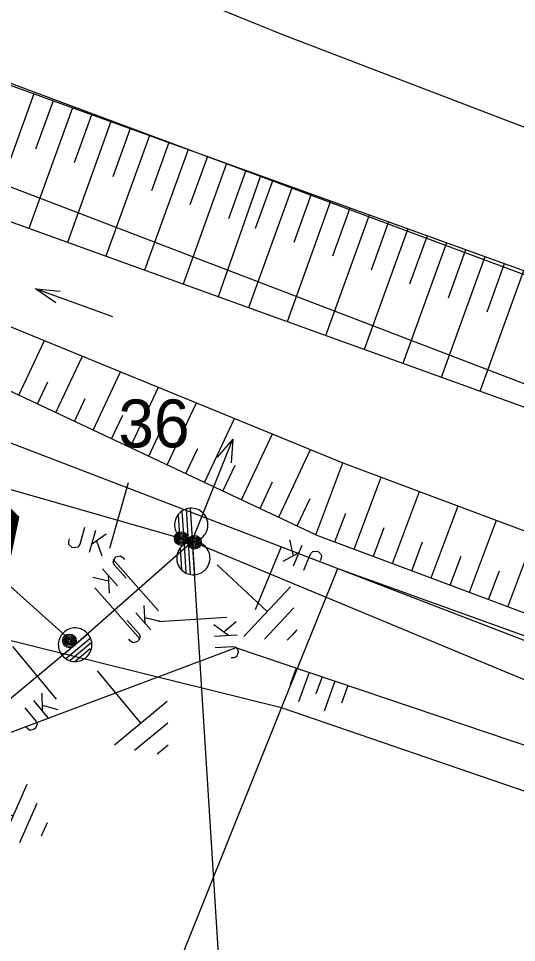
# Model space of a CAD drawing. Extents: x -540150 to -533593, y -1185082 to -1180066.
# Drawn here: x -536224.99 to -536206.77, y -1184523.41 to -1184489.64 of the extents above; entities that cross this region are included whole.
import ezdxf

# ---------------------------------------------------------------- set-up
doc = ezdxf.new("R2010")
doc.units = 0
for name, color, linetype in [('KN_HRAN_K_Ú', 7, 'Continuous'), ('KN_HRAN_PARCEL', 7, 'Continuous'), ('Vrstva 1', 7, 'Continuous'), ('Vrstva 10', 7, 'Continuous'), ('Vrstva 11', 7, 'Continuous'), ('Vrstva 13', 7, 'Continuous'), ('Vrstva 14', 7, 'Continuous'), ('Vrstva 15', 7, 'Continuous'), ('Vrstva 18', 7, 'Continuous'), ('Vrstva 2', 7, 'Continuous'), ('Vrstva 25', 7, 'Continuous'), ('Vrstva 3', 7, 'Continuous'), ('Vrstva 45', 7, 'Continuous'), ('Vrstva 52', 7, 'Continuous')]:
    doc.layers.add(name, color=color, linetype=linetype)

# ---------------------------------------------------------------- blocks, each defined once
blk = doc.blocks.new('VN840')
at = {"layer": 'Vrstva 15'}
for points in [[(-0.009, 1.414), (-0.009, -1.086)], [(-1.092, -0.594), (-1.092, -1.243)], [(-0.678, -0.594), (-0.678, -1.421)], [(-0.678, -1.106), (-0.265, -0.594)], [(-0.541, -0.938), (-0.196, -1.421)], [(-1.505, -1.243), (-1.505, -1.145)], [(-1.476, -1.352), (-1.505, -1.243)], [(-1.092, -1.243), (-1.131, -1.352)], [(-1.328, -1.421), (-1.476, -1.352)], [(-1.269, -1.421), (-1.328, -1.421)], [(-1.131, -1.352), (-1.269, -1.421)]]:
    blk.add_lwpolyline(points, dxfattribs=at)
blk = doc.blocks.new('VN440')
at = {"layer": 'Vrstva 2'}
for points in [[(1.219, -0.003), (1.213, 0.125), (1.192, 0.252), (1.159, 0.376), (1.113, 0.497), (1.055, 0.611), (0.985, 0.719), (0.904, 0.819), (0.813, 0.91), (0.713, 0.991), (0.605, 1.061), (0.491, 1.119), (0.371, 1.165), (0.246, 1.198), (0.119, 1.218), (-0.009, 1.225), (-0.137, 1.218), (-0.264, 1.198), (-0.389, 1.165), (-0.508, 1.119), (-0.623, 1.061), (-0.731, 0.991), (-0.831, 0.91), (-0.922, 0.819), (-1.003, 0.719), (-1.073, 0.611), (-1.131, 0.497), (-1.177, 0.376), (-1.211, 0.252), (-1.231, 0.125), (-1.237, -0.003), (-1.231, -0.132), (-1.211, -0.259), (-1.177, -0.383), (-1.131, -0.503), (-1.073, -0.617), (-1.003, -0.725), (-0.922, -0.825), (-0.831, -0.916), (-0.731, -0.997), (-0.623, -1.067), (-0.508, -1.126), (-0.389, -1.171), (-0.264, -1.205), (-0.137, -1.225), (-0.009, -1.232), (0.119, -1.225), (0.246, -1.205), (0.371, -1.171), (0.491, -1.126), (0.605, -1.067), (0.713, -0.997), (0.813, -0.916), (0.904, -0.825), (0.985, -0.725), (1.055, -0.617), (1.113, -0.503), (1.159, -0.383), (1.192, -0.259), (1.213, -0.132), (1.219, -0.003)], [(-1.241, 0.004), (1.216, 0.004)], [(-1.183, -0.341), (1.101, -0.341)], [(-1.011, -0.629), (0.966, -0.629)], [(-0.742, -0.917), (0.678, -0.917)]]:
    blk.add_lwpolyline(points, dxfattribs=at)
blk = doc.blocks.new('VN810')
at = {"layer": 'Vrstva 14'}
for points in [[(0.004, -1.247), (0.004, -3.747)], [(1.254, -3.747), (-1.246, -3.747)], [(0.772, -4.367), (-0.803, -4.367)], [(0.004, -4.997), (-0.252, -4.997)], [(0.27, -4.997), (0.004, -4.997)]]:
    blk.add_lwpolyline(points, dxfattribs=at)
blk = doc.blocks.new('VN450')
at = {"layer": 'Vrstva 2'}
for points in [[(0.001, 0), (-0.007, 0.128), (-0.026, 0.253), (-0.06, 0.376), (-0.105, 0.495), (-0.163, 0.61), (-0.233, 0.716), (-0.313, 0.816), (-0.403, 0.905), (-0.502, 0.986), (-0.609, 1.055), (-0.723, 1.113), (-0.842, 1.159), (-0.965, 1.192), (-1.091, 1.212), (-1.219, 1.218), (-1.346, 1.212), (-1.472, 1.192), (-1.595, 1.159), (-1.715, 1.113), (-1.828, 1.055), (-1.935, 0.986), (-2.034, 0.905), (-2.124, 0.816), (-2.204, 0.716), (-2.274, 0.609), (-2.332, 0.495), (-2.377, 0.376), (-2.411, 0.253), (-2.43, 0.128), (-2.437, 0), (-2.43, -0.128), (-2.411, -0.253), (-2.377, -0.376), (-2.332, -0.496), (-2.274, -0.61), (-2.204, -0.716), (-2.124, -0.816), (-2.034, -0.905), (-1.935, -0.986), (-1.828, -1.055), (-1.714, -1.113), (-1.595, -1.159), (-1.472, -1.192), (-1.346, -1.212), (-1.218, -1.218), (-1.091, -1.212), (-0.965, -1.192), (-0.842, -1.159), (-0.723, -1.113), (-0.609, -1.055), (-0.502, -0.986), (-0.403, -0.905), (-0.313, -0.816), (-0.233, -0.716), (-0.163, -0.609), (-0.105, -0.495), (-0.06, -0.376), (-0.026, -0.253), (-0.007, -0.128), (0.001, 0)], [(2.438, 0), (2.431, 0.128), (2.411, 0.253), (2.378, 0.376), (2.332, 0.495), (2.274, 0.61), (2.205, 0.716), (2.124, 0.816), (2.035, 0.905), (1.935, 0.986), (1.828, 1.055), (1.714, 1.113), (1.595, 1.159), (1.472, 1.192), (1.347, 1.212), (1.219, 1.218), (1.091, 1.212), (0.966, 1.192), (0.843, 1.159), (0.723, 1.113), (0.609, 1.055), (0.503, 0.986), (0.403, 0.905), (0.314, 0.816), (0.233, 0.716), (0.164, 0.609), (0.106, 0.495), (0.06, 0.376), (0.027, 0.253), (0.007, 0.128), (0.001, 0), (0.007, -0.128), (0.027, -0.253), (0.06, -0.376), (0.106, -0.496), (0.164, -0.61), (0.233, -0.716), (0.314, -0.816), (0.403, -0.905), (0.503, -0.986), (0.61, -1.055), (0.724, -1.113), (0.843, -1.159), (0.966, -1.192), (1.091, -1.212), (1.219, -1.218), (1.347, -1.212), (1.472, -1.192), (1.595, -1.159), (1.715, -1.113), (1.829, -1.055), (1.935, -0.986), (2.035, -0.905), (2.124, -0.816), (2.205, -0.716), (2.274, -0.609), (2.332, -0.495), (2.378, -0.376), (2.411, -0.253), (2.431, -0.128), (2.438, 0)], [(-2.437, 0), (2.438, 0)], [(-2.398, -0.307), (-0.038, -0.307)], [(-2.264, -0.614), (-0.172, -0.614)], [(0.039, -0.307), (2.399, -0.307)], [(0.173, -0.614), (2.265, -0.614)], [(-2.014, -0.921), (-0.422, -0.921)], [(0.423, -0.921), (2.015, -0.921)]]:
    blk.add_lwpolyline(points, dxfattribs=at)
blk = doc.blocks.new('VN001')
at = {"layer": 'Vrstva 3'}
for p, q in [((2.126, 3.723), (4.587, 3.723)), ((2.132, 3.732), (4.593, 3.732)), ((1.93, 3.383), (4.374, 3.383)), ((1.941, 3.403), (4.387, 3.403)), ((1.953, 3.423), (4.399, 3.423)), ((1.965, 3.443), (4.412, 3.443)), ((1.976, 3.463), (4.424, 3.463)), ((1.988, 3.483), (4.437, 3.483)), ((1.999, 3.503), (4.449, 3.503)), ((2.011, 3.523), (4.462, 3.523)), ((2.022, 3.543), (4.474, 3.543)), ((2.034, 3.563), (4.487, 3.563)), ((2.046, 3.583), (4.499, 3.583)), ((2.057, 3.603), (4.512, 3.603)), ((2.069, 3.623), (4.524, 3.623)), ((2.08, 3.643), (4.537, 3.643)), ((2.092, 3.663), (4.55, 3.663)), ((2.103, 3.683), (4.562, 3.683)), ((2.115, 3.703), (4.575, 3.703)), ((1.733, 3.043), (4.162, 3.043)), ((1.745, 3.063), (4.174, 3.063)), ((1.756, 3.083), (4.187, 3.083)), ((1.768, 3.103), (4.199, 3.103)), ((1.78, 3.123), (4.212, 3.123)), ((1.791, 3.143), (4.224, 3.143)), ((1.803, 3.163), (4.237, 3.163)), ((1.814, 3.183), (4.249, 3.183)), ((1.826, 3.203), (4.262, 3.203)), ((1.837, 3.223), (4.274, 3.223)), ((1.849, 3.243), (4.287, 3.243)), ((1.86, 3.263), (4.299, 3.263)), ((1.872, 3.283), (4.312, 3.283)), ((1.884, 3.303), (4.324, 3.303)), ((1.895, 3.323), (4.337, 3.323)), ((1.907, 3.343), (4.349, 3.343)), ((1.918, 3.363), (4.362, 3.363)), ((1.71, 3.003), (4.137, 3.003)), ((1.722, 3.023), (4.149, 3.023))]:
    blk.add_line(p, q, dxfattribs=at)
blk.add_lwpolyline([(2.132, 3.732), (0, 0)], dxfattribs=at)
blk.add_lwpolyline([(4.593, 3.732), (2.132, 3.732), (1.703, 2.99), (4.129, 2.99)], close=True, dxfattribs=at)
blk = doc.blocks.new('VN560')
at = {"layer": 'Vrstva 2'}
for points in [[(0.018, 0.012), (4.018, 0.012)], [(4.018, 0.012), (3.199, 0.295)], [(4.018, 0.012), (3.199, -0.256)]]:
    blk.add_lwpolyline(points, dxfattribs=at)

msp = doc.modelspace()

# ---------------------------------------------------------------- linework, layer by layer
at = {"layer": 'KN_HRAN_K_Ú'}
msp.add_line((-536226.481, -1184495.325), (-536165.051, -1184518.865), dxfattribs=at)
at = {"layer": 'KN_HRAN_PARCEL'}
for p, q in [((-536215.321, -1184490.235), (-536220.691, -1184488.045)), ((-536174.061, -1184511.065), (-536231.741, -1184489.605)), ((-536147.161, -1184516.325), (-536215.321, -1184490.235)), ((-536230.441, -1184503.165), (-536213.311, -1184509.745)), ((-536215.361, -1184514.835), (-536213.311, -1184509.745)), ((-536213.311, -1184509.745), (-536189.731, -1184518.805)), ((-536213.311, -1184509.745), (-536184.081, -1184520.235)), ((-536215.361, -1184514.835), (-536233.251, -1184510.415)), ((-536240.471, -1184577.185), (-536215.361, -1184514.835)), ((-536191.441, -1184523.035), (-536215.361, -1184514.835))]:
    msp.add_line(p, q, dxfattribs=at)
at = {"layer": 'Vrstva 1'}
for points in [[(-536271.612, -1184493.567), (-536218.627, -1184508.753)], [(-536222.911, -1184512.522), (-536218.627, -1184508.753)], [(-536218.627, -1184508.753), (-536215.854, -1184552.805)], [(-536228.611, -1184517.256), (-536222.911, -1184512.522)]]:
    msp.add_lwpolyline(points, dxfattribs=at)
at = {"layer": 'Vrstva 10'}
for p, q in [((-536217.031, -1184512.635), (-536228.871, -1184517.085)), ((-536196.951, -1184519.425), (-536217.031, -1184512.635))]:
    msp.add_line(p, q, dxfattribs=at)
at = {"layer": 'Vrstva 14'}
for p, q in [((-536215.961, -1184495.445), (-536227.166, -1184491.402)), ((-536198.051, -1184501.915), (-536215.961, -1184495.445)), ((-536211.735, -1184501.958), (-536228.851, -1184495.779)), ((-536230.091, -1184498.936), (-536213.124, -1184505.872)), ((-536214.111, -1184508.505), (-536230.786, -1184500.675)), ((-536199.644, -1184506.326), (-536211.735, -1184501.958)), ((-536213.124, -1184505.872), (-536173.912, -1184520.571)), ((-536214.111, -1184508.505), (-536174.871, -1184523.215))]:
    msp.add_line(p, q, dxfattribs=at)
at = {"layer": 'Vrstva 15'}
for p, q in [((-536224.426, -1184492.389), (-536226.019, -1184496.8)), ((-536223.015, -1184492.898), (-536224.608, -1184497.31)), ((-536223.721, -1184492.643), (-536224.358, -1184494.408)), ((-536222.31, -1184493.153), (-536222.947, -1184494.917)), ((-536221.604, -1184493.407), (-536223.197, -1184497.819)), ((-536220.194, -1184493.917), (-536221.787, -1184498.329)), ((-536220.899, -1184493.662), (-536221.536, -1184495.427)), ((-536219.488, -1184494.171), (-536220.125, -1184495.936)), ((-536218.783, -1184494.426), (-536220.375, -1184498.838)), ((-536217.372, -1184494.936), (-536218.965, -1184499.348)), ((-536218.077, -1184494.681), (-536218.715, -1184496.446)), ((-536216.666, -1184495.19), (-536217.304, -1184496.955)), ((-536216.129, -1184495.384), (-536217.677, -1184499.812)), ((-536215.686, -1184495.544), (-536216.323, -1184497.309)), ((-536214.98, -1184495.799), (-536216.574, -1184500.211)), ((-536213.569, -1184496.309), (-536215.163, -1184500.72)), ((-536214.275, -1184496.054), (-536214.912, -1184497.819)), ((-536212.864, -1184496.564), (-536213.501, -1184498.328)), ((-536212.159, -1184496.819), (-536213.752, -1184501.23)), ((-536211.453, -1184497.073), (-536212.091, -1184498.838)), ((-536210.748, -1184497.328), (-536212.341, -1184501.739)), ((-536210.043, -1184497.583), (-536210.68, -1184499.347)), ((-536209.337, -1184497.838), (-536210.931, -1184502.249)), ((-536208.632, -1184498.093), (-536209.269, -1184499.857)), ((-536207.926, -1184498.348), (-536209.52, -1184502.758)), ((-536207.221, -1184498.602), (-536207.858, -1184500.367)), ((-536206.516, -1184498.857), (-536208.109, -1184503.268)), ((-536224.973, -1184503.404), (-536224.037, -1184501.411)), ((-536223.615, -1184504.042), (-536222.647, -1184501.979)), ((-536222.258, -1184504.68), (-536221.256, -1184502.548)), ((-536224.294, -1184503.723), (-536223.913, -1184502.912)), ((-536220.9, -1184505.317), (-536219.866, -1184503.116)), ((-536222.936, -1184504.361), (-536222.543, -1184503.522)), ((-536219.542, -1184505.955), (-536218.476, -1184503.684)), ((-536221.579, -1184504.998), (-536221.172, -1184504.132)), ((-536218.184, -1184506.592), (-536217.086, -1184504.252)), ((-536220.221, -1184505.636), (-536219.801, -1184504.742)), ((-536216.827, -1184507.23), (-536215.695, -1184504.821)), ((-536218.863, -1184506.273), (-536218.43, -1184505.351)), ((-536215.469, -1184507.867), (-536214.305, -1184505.389)), ((-536217.505, -1184506.911), (-536217.059, -1184505.961)), ((-536214.111, -1184508.505), (-536213.124, -1184505.872)), ((-536212.706, -1184509.032), (-536211.719, -1184506.399)), ((-536216.148, -1184507.549), (-536215.689, -1184506.571)), ((-536211.302, -1184509.558), (-536210.315, -1184506.925)), ((-536214.79, -1184508.186), (-536214.318, -1184507.181)), ((-536209.897, -1184510.085), (-536208.91, -1184507.451)), ((-536213.409, -1184508.768), (-536213.014, -1184507.715)), ((-536208.493, -1184510.611), (-536207.506, -1184507.978)), ((-536212.004, -1184509.295), (-536211.609, -1184508.242)), ((-536210.6, -1184509.821), (-536210.205, -1184508.768)), ((-536207.088, -1184511.138), (-536206.101, -1184508.505)), ((-536209.195, -1184510.348), (-536208.8, -1184509.295)), ((-536207.791, -1184510.874), (-536207.396, -1184509.821)), ((-536214.83, -1184513.379), (-536215.048, -1184513.976)), ((-536214.357, -1184513.539), (-536214.749, -1184514.617)), ((-536213.883, -1184513.7), (-536214.108, -1184514.319)), ((-536213.409, -1184513.86), (-536213.81, -1184514.96)), ((-536212.935, -1184514.02), (-536213.169, -1184514.661))]:
    msp.add_line(p, q, dxfattribs=at)
at = {"layer": 'Vrstva 25'}
for centre, radius in [((-536219.032, -1184508.647), 0.25), ((-536219.032, -1184508.647), 0.2), ((-536219.032, -1184508.647), 0.15), ((-536219.032, -1184508.647), 0.1), ((-536219.032, -1184508.647), 0.05), ((-536218.549, -1184508.781), 0.25), ((-536218.549, -1184508.781), 0.2), ((-536218.549, -1184508.781), 0.15), ((-536218.549, -1184508.781), 0.1), ((-536218.549, -1184508.781), 0.05), ((-536223.121, -1184512.385), 0.25), ((-536223.121, -1184512.385), 0.2), ((-536223.121, -1184512.385), 0.15), ((-536223.121, -1184512.385), 0.1), ((-536223.121, -1184512.385), 0.05)]:
    msp.add_circle(centre, radius, dxfattribs=at)
at = {"layer": 'Vrstva 45'}
msp.add_line((-536221.538, -1184500.539), (-536224.36, -1184499.52), dxfattribs=at)
msp.add_lwpolyline([(-536223.614, -1184500.034), (-536224.36, -1184499.52), (-536223.458, -1184499.601)], dxfattribs=at)
at = {"layer": 'Vrstva 52'}
msp.add_lwpolyline([(-536218.627, -1184508.754), (-536158.227, -1184533.851)], dxfattribs=at)

# ---------------------------------------------------------------- block references
at = {"layer": 'Vrstva 11', "rotation": 77.88450004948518}
msp.add_blockref('VN001', (-536222.911, -1184512.523), dxfattribs=at)
at = {"layer": 'Vrstva 13', "rotation": 68.26128889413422}
msp.add_blockref('VN560', (-536218.627, -1184508.754), dxfattribs=at)
at = {"layer": 'Vrstva 13', "xscale": 0.5}
for name, p, yscale, rotation in [('VN450', (-536218.627, -1184508.753), 0.49999999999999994, -86.39807777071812), ('VN440', (-536222.911, -1184512.523), 0.5, 39.70693332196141)]:
    msp.add_blockref(name, p, dxfattribs=dict(at, yscale=yscale, rotation=rotation))
at = {"layer": 'Vrstva 15'}
for p, rotation in [((-536218.627, -1184508.754), 46.80632497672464), ((-536222.91, -1184512.522), 39.70764443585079), ((-536228.612, -1184517.256), 66.00009448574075)]:
    msp.add_blockref('VN810', p, dxfattribs=dict(at, rotation=rotation))
at = {"layer": 'Vrstva 18'}
for p, rotation in [((-536221.354, -1184507.971), -15.99279998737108), ((-536215.786, -1184509.934), 157.4364693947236), ((-536220.577, -1184510.469), 41.34084170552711), ((-536221.479, -1184511.263), -138.65915829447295), ((-536218.449, -1184511.576), 93.60192222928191), ((-536224.297, -1184513.673), 39.71052499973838)]:
    msp.add_blockref('VN840', p, dxfattribs=dict(at, rotation=rotation))

# ---------------------------------------------------------------- texts
at = {"layer": 'Vrstva 14'}
msp.add_text('36', height=1.75, dxfattribs=at).set_placement((-536221.332, -1184505.313))

doc.saveas('drawing.dxf')
